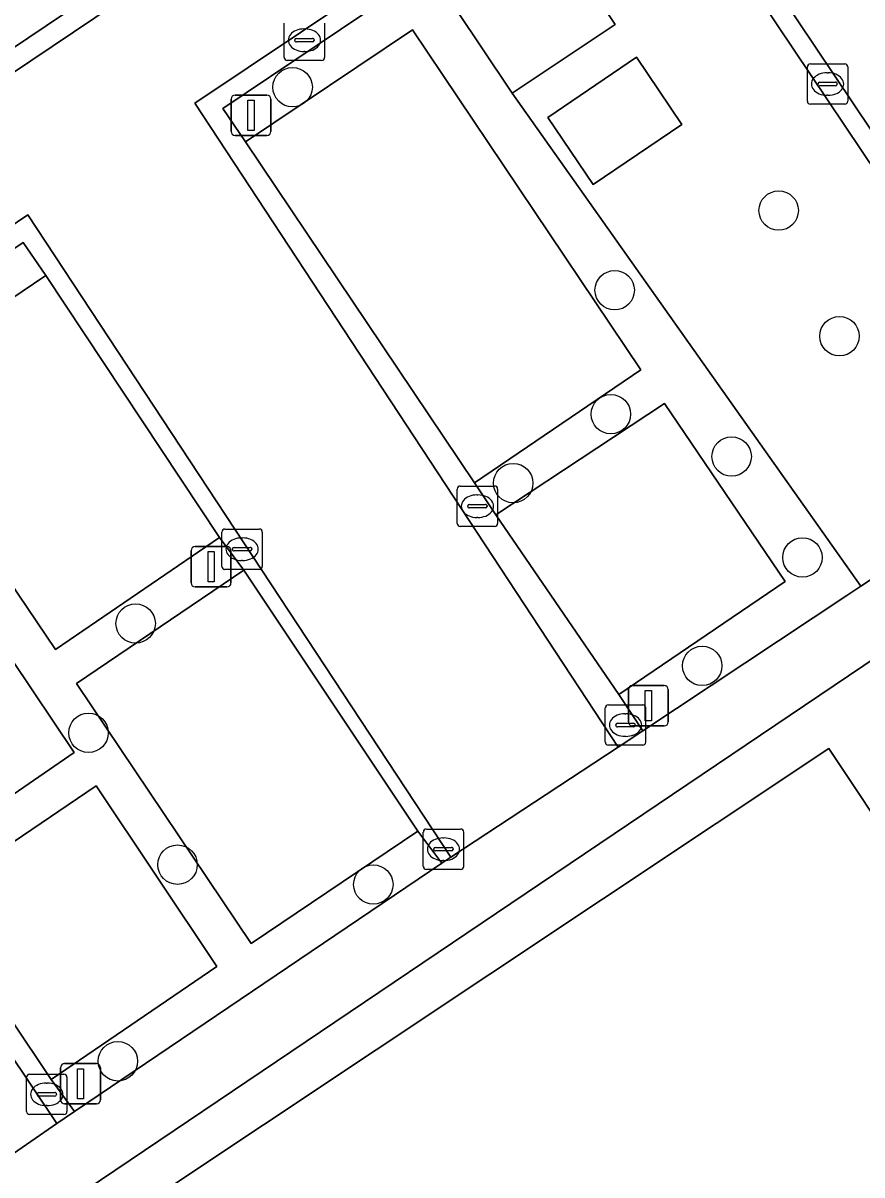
# Model space of a CAD drawing. Extents: x 158793 to 159888, y 384317 to 385256.
# Drawn here: x 159115.45 to 159136.27, y 384644.16 to 384672.74 of the extents above; entities that cross this region are included whole.
import ezdxf

# ---------------------------------------------------------------- set-up
doc = ezdxf.new("R2010")
doc.units = 0
for name, color, linetype in [('IMGEO_Berm_groen', 7, 'Continuous'), ('IMGEO_Boom', 7, 'Continuous'), ('IMGEO_Erf', 7, 'Continuous'), ('IMGEO_Groenvoorziening', 7, 'Continuous'), ('IMGEO_Kolk', 7, 'Continuous'), ('IMGEO_Lichtmast', 7, 'Continuous'), ('IMGEO_Pand', 7, 'Continuous'), ('IMGEO_Parkeervlak_open', 7, 'Continuous'), ('IMGEO_Rijbaan_lokaal_open', 7, 'Continuous'), ('IMGEO_Voetpad_open', 7, 'Continuous')]:
    doc.layers.add(name, color=color, linetype=linetype)

msp = doc.modelspace()

# ---------------------------------------------------------------- linework, layer by layer
at = {"layer": 'IMGEO_Berm_groen'}
for points in [[(159127.995, 384675.679), (159126.599, 384674.78), (159125.549, 384674.076), (159126.206, 384673.075), (159128.775, 384674.779), (159130.148, 384672.707), (159127.589, 384671.004), (159136.246, 384658.77), (159136.871, 384659.186), (159139.241, 384655.885)], [(159143.015, 384659.487), (159142.977, 384659.569), (159132.904, 384674.594)]]:
    msp.add_lwpolyline(points, dxfattribs=at)
msp.add_lwpolyline([(159129.607, 384668.737), (159128.479, 384670.401), (159130.682, 384671.893), (159131.807, 384670.224)], close=True, dxfattribs=at)
at = {"layer": 'IMGEO_Boom'}
for centre in [(159122.145, 384671.15), (159134.207, 384668.088), (159130.137, 384666.112), (159135.716, 384664.972), (159130.042, 384663.037), (159133.04, 384661.985), (159127.619, 384661.328), (159134.797, 384659.483), (159118.249, 384657.843), (159132.31, 384656.79), (159117.081, 384655.131), (159119.289, 384651.859), (159124.147, 384651.367), (159117.809, 384646.98)]:
    msp.add_circle(centre, 0.489, dxfattribs=at)
at = {"layer": 'IMGEO_Erf'}
msp.add_lwpolyline([(159118.838, 384624.921), (159110.182, 384637.924), (159135.451, 384654.745), (159139.092, 384649.275), (159139.909, 384649.828), (159141.021, 384650.58), (159140.693, 384651.069), (159138.492, 384654.363), (159137.276, 384656.161), (159136.677, 384657.042), (159107.897, 384637.647), (159125.656, 384610.969)], dxfattribs=at)
at = {"layer": 'IMGEO_Groenvoorziening'}
for points in [[(159131.37, 384663.302), (159134.369, 384658.886), (159130.239, 384656.078), (159130.835, 384655.176), (159135.895, 384658.537), (159136.246, 384658.77), (159127.589, 384671.004), (159127.54, 384671.077), (159126.206, 384673.075), (159125.549, 384674.076), (159125.095, 384673.771), (159120.411, 384670.625), (159120.976, 384669.793), (159125.12, 384672.575), (159130.785, 384664.135), (159126.66, 384661.331), (159127.184, 384660.536)], [(159120.93, 384659.167), (159120.327, 384659.978), (159116.258, 384657.194), (159111.875, 384663.683), (159116.016, 384666.475), (159115.455, 384667.3), (159106.342, 384661.154), (159106.872, 384660.324), (159111.048, 384663.099), (159116.72, 384654.645), (159112.598, 384651.807), (159113.143, 384651.018), (159117.273, 384653.813), (159120.263, 384649.331), (159116.153, 384646.532), (159116.728, 384645.734), (159125.846, 384651.898), (159125.255, 384652.689), (159121.114, 384649.907), (159116.78, 384656.351)]]:
    msp.add_lwpolyline(points, close=True, dxfattribs=at)
at = {"layer": 'IMGEO_Kolk'}
for p, q in [((159121.938, 384671.89), (159121.938, 384672.742)), ((159122.426, 384672.596), (159122.451, 384672.596)), ((159122.939, 384672.742), (159122.939, 384671.89)), ((159122.197, 384672.31), (159122.197, 384672.322)), ((159122.635, 384672.273), (159122.237, 384672.273)), ((159122.24, 384672.359), (159122.638, 384672.359)), ((159122.681, 384672.322), (159122.681, 384672.31)), ((159122.449, 384672.036), (159122.424, 384672.036)), ((159122.865, 384671.816), (159122.013, 384671.816)), ((159134.994, 384671.729), (159135.846, 384671.729)), ((159134.919, 384670.803), (159134.919, 384671.655)), ((159135.407, 384671.509), (159135.432, 384671.509)), ((159135.92, 384671.655), (159135.92, 384670.803)), ((159135.178, 384671.223), (159135.178, 384671.235)), ((159135.616, 384671.186), (159135.218, 384671.186)), ((159135.221, 384671.272), (159135.619, 384671.272)), ((159135.662, 384671.235), (159135.662, 384671.223)), ((159135.43, 384670.949), (159135.405, 384670.949)), ((159135.846, 384670.729), (159134.994, 384670.729)), ((159126.231, 384660.327), (159126.231, 384661.179)), ((159126.306, 384661.253), (159127.158, 384661.253)), ((159127.232, 384661.179), (159127.232, 384660.327)), ((159126.719, 384661.033), (159126.744, 384661.033)), ((159126.49, 384660.747), (159126.49, 384660.759)), ((159126.928, 384660.71), (159126.53, 384660.71)), ((159126.533, 384660.796), (159126.931, 384660.796)), ((159126.974, 384660.759), (159126.974, 384660.747)), ((159127.158, 384660.253), (159126.306, 384660.253)), ((159126.742, 384660.473), (159126.717, 384660.473)), ((159120.391, 384659.261), (159120.391, 384660.113)), ((159120.466, 384660.187), (159121.318, 384660.187)), ((159120.879, 384659.967), (159120.904, 384659.967)), ((159121.392, 384660.113), (159121.392, 384659.261)), ((159120.65, 384659.681), (159120.65, 384659.693)), ((159120.693, 384659.73), (159121.091, 384659.73)), ((159121.134, 384659.693), (159121.134, 384659.681)), ((159121.088, 384659.644), (159120.69, 384659.644)), ((159120.902, 384659.407), (159120.877, 384659.407)), ((159121.318, 384659.187), (159120.466, 384659.187)), ((159129.905, 384654.897), (159129.905, 384655.749)), ((159129.98, 384655.823), (159130.832, 384655.823)), ((159130.906, 384655.749), (159130.906, 384654.897)), ((159130.393, 384655.603), (159130.418, 384655.603)), ((159130.164, 384655.317), (159130.164, 384655.329)), ((159130.602, 384655.28), (159130.204, 384655.28)), ((159130.207, 384655.366), (159130.605, 384655.366)), ((159130.648, 384655.329), (159130.648, 384655.317)), ((159130.832, 384654.823), (159129.98, 384654.823)), ((159130.416, 384655.043), (159130.391, 384655.043)), ((159125.388, 384651.816), (159125.388, 384652.668)), ((159125.463, 384652.742), (159126.315, 384652.742)), ((159125.876, 384652.522), (159125.901, 384652.522)), ((159126.389, 384652.668), (159126.389, 384651.816)), ((159125.647, 384652.236), (159125.647, 384652.248)), ((159125.69, 384652.285), (159126.088, 384652.285)), ((159126.131, 384652.248), (159126.131, 384652.236)), ((159126.085, 384652.199), (159125.687, 384652.199)), ((159125.899, 384651.962), (159125.874, 384651.962)), ((159126.315, 384651.742), (159125.463, 384651.742)), ((159115.542, 384645.734), (159115.542, 384646.586)), ((159115.617, 384646.66), (159116.469, 384646.66)), ((159116.543, 384646.586), (159116.543, 384645.734)), ((159116.03, 384646.44), (159116.055, 384646.44)), ((159115.801, 384646.154), (159115.801, 384646.166)), ((159116.239, 384646.117), (159115.841, 384646.117)), ((159115.844, 384646.203), (159116.242, 384646.203)), ((159116.285, 384646.166), (159116.285, 384646.154)), ((159116.469, 384645.66), (159115.617, 384645.66)), ((159116.053, 384645.88), (159116.028, 384645.88))]:
    msp.add_line(p, q, dxfattribs=at)
for points in [[(159121.938, 384671.89), (159121.938, 384672.742)], [(159122.939, 384672.742), (159122.939, 384671.89)], [(159122.865, 384671.816), (159122.013, 384671.816)], [(159134.994, 384671.729), (159135.846, 384671.729)], [(159134.919, 384670.803), (159134.919, 384671.655)], [(159135.92, 384671.655), (159135.92, 384670.803)], [(159135.846, 384670.729), (159134.994, 384670.729)], [(159126.231, 384660.327), (159126.231, 384661.179)], [(159126.306, 384661.253), (159127.158, 384661.253)], [(159127.232, 384661.179), (159127.232, 384660.327)], [(159127.158, 384660.253), (159126.306, 384660.253)], [(159120.391, 384659.261), (159120.391, 384660.113)], [(159120.466, 384660.187), (159121.318, 384660.187)], [(159121.392, 384660.113), (159121.392, 384659.261)], [(159121.318, 384659.187), (159120.466, 384659.187)], [(159129.905, 384654.897), (159129.905, 384655.749)], [(159129.98, 384655.823), (159130.832, 384655.823)], [(159130.906, 384655.749), (159130.906, 384654.897)], [(159130.832, 384654.823), (159129.98, 384654.823)], [(159125.388, 384651.816), (159125.388, 384652.668)], [(159125.463, 384652.742), (159126.315, 384652.742)], [(159126.389, 384652.668), (159126.389, 384651.816)], [(159126.315, 384651.742), (159125.463, 384651.742)], [(159115.542, 384645.734), (159115.542, 384646.586)], [(159115.617, 384646.66), (159116.469, 384646.66)], [(159116.543, 384646.586), (159116.543, 384645.734)], [(159116.469, 384645.66), (159115.617, 384645.66)]]:
    msp.add_lwpolyline(points, dxfattribs=at)
for centre, radius, start, end in [((159122.237, 384672.319), 0.0403, 85.8775, 175.7526), ((159122.234, 384672.309), 0.0366, 178.938, 274.7102), ((159122.638, 384672.316), 0.043, 264.8664, 352.4533), ((159122.642, 384672.321), 0.0386, 1.7309, 96.639), ((159122.015, 384671.892), 0.0765, 181.552, 268.448), ((159122.015, 384671.892), 0.0765, 181.552, 268.448), ((159122.863, 384671.892), 0.0765, 271.552, 358.448), ((159122.863, 384671.892), 0.0765, 271.552, 358.448), ((159134.996, 384671.653), 0.0765, 91.552, 178.448), ((159134.996, 384671.653), 0.0765, 91.552, 178.448), ((159135.844, 384671.653), 0.0765, 1.552, 88.448), ((159135.844, 384671.653), 0.0765, 1.552, 88.448), ((159135.218, 384671.232), 0.0403, 85.8775, 175.7526), ((159135.215, 384671.222), 0.0366, 178.938, 274.7102), ((159135.619, 384671.229), 0.043, 264.8664, 352.4533), ((159135.623, 384671.234), 0.0386, 1.7309, 96.639), ((159134.996, 384670.805), 0.0765, 181.552, 268.448), ((159134.996, 384670.805), 0.0765, 181.552, 268.448), ((159135.844, 384670.805), 0.0765, 271.552, 358.448), ((159135.844, 384670.805), 0.0765, 271.552, 358.448), ((159126.308, 384661.177), 0.0765, 91.552, 178.448), ((159126.308, 384661.177), 0.0765, 91.552, 178.448), ((159127.156, 384661.177), 0.0765, 1.552, 88.448), ((159127.156, 384661.177), 0.0765, 1.552, 88.448), ((159126.53, 384660.756), 0.0403, 85.8775, 175.7526), ((159126.527, 384660.746), 0.0366, 178.938, 274.7102), ((159126.931, 384660.753), 0.043, 264.8664, 352.4533), ((159126.935, 384660.758), 0.0386, 1.7309, 96.639), ((159126.308, 384660.329), 0.0765, 181.552, 268.448), ((159126.308, 384660.329), 0.0765, 181.552, 268.448), ((159127.156, 384660.329), 0.0765, 271.552, 358.448), ((159127.156, 384660.329), 0.0765, 271.552, 358.448), ((159120.468, 384660.111), 0.0765, 91.552, 178.448), ((159120.468, 384660.111), 0.0765, 91.552, 178.448), ((159121.316, 384660.111), 0.0765, 1.552, 88.448), ((159121.316, 384660.111), 0.0765, 1.552, 88.448), ((159120.69, 384659.69), 0.0403, 85.8775, 175.7526), ((159120.687, 384659.68), 0.0366, 178.938, 274.7102), ((159121.091, 384659.687), 0.043, 264.8664, 352.4533), ((159121.095, 384659.692), 0.0386, 1.7309, 96.639), ((159120.468, 384659.263), 0.0765, 181.552, 268.448), ((159120.468, 384659.263), 0.0765, 181.552, 268.448), ((159121.316, 384659.263), 0.0765, 271.552, 358.448), ((159121.316, 384659.263), 0.0765, 271.552, 358.448), ((159129.982, 384655.747), 0.0765, 91.552, 178.448), ((159129.982, 384655.747), 0.0765, 91.552, 178.448), ((159130.83, 384655.747), 0.0765, 1.552, 88.448), ((159130.83, 384655.747), 0.0765, 1.552, 88.448), ((159130.204, 384655.326), 0.0403, 85.8775, 175.7526), ((159130.201, 384655.316), 0.0366, 178.938, 274.7102), ((159130.605, 384655.323), 0.043, 264.8664, 352.4533), ((159130.609, 384655.328), 0.0386, 1.7309, 96.639), ((159129.982, 384654.899), 0.0765, 181.552, 268.448), ((159129.982, 384654.899), 0.0765, 181.552, 268.448), ((159130.83, 384654.899), 0.0765, 271.552, 358.448), ((159130.83, 384654.899), 0.0765, 271.552, 358.448), ((159125.465, 384652.666), 0.0765, 91.552, 178.448), ((159125.465, 384652.666), 0.0765, 91.552, 178.448), ((159126.313, 384652.666), 0.0765, 1.552, 88.448), ((159126.313, 384652.666), 0.0765, 1.552, 88.448), ((159125.687, 384652.245), 0.0403, 85.8775, 175.7526), ((159125.684, 384652.235), 0.0366, 178.938, 274.7102), ((159126.088, 384652.242), 0.043, 264.8664, 352.4533), ((159126.092, 384652.247), 0.0386, 1.7309, 96.639), ((159125.465, 384651.818), 0.0765, 181.552, 268.448), ((159125.465, 384651.818), 0.0765, 181.552, 268.448), ((159126.313, 384651.818), 0.0765, 271.552, 358.448), ((159126.313, 384651.818), 0.0765, 271.552, 358.448), ((159115.619, 384646.584), 0.0765, 91.552, 178.448), ((159115.619, 384646.584), 0.0765, 91.552, 178.448), ((159116.467, 384646.584), 0.0765, 1.552, 88.448), ((159116.467, 384646.584), 0.0765, 1.552, 88.448), ((159115.841, 384646.163), 0.0403, 85.8775, 175.7526), ((159115.838, 384646.153), 0.0366, 178.938, 274.7102), ((159116.242, 384646.16), 0.043, 264.8664, 352.4533), ((159116.246, 384646.165), 0.0386, 1.7309, 96.639), ((159115.619, 384645.736), 0.0765, 181.552, 268.448), ((159115.619, 384645.736), 0.0765, 181.552, 268.448), ((159116.467, 384645.736), 0.0765, 271.552, 358.448), ((159116.467, 384645.736), 0.0765, 271.552, 358.448)]:
    msp.add_arc(centre, radius, start, end, dxfattribs=at)
for centre, major_axis, ratio, start_param, end_param in [((159122.425, 384672.316), (-0.387, 0.002), 0.722429, 4.712389, 7.853982), ((159122.45, 384672.316), (-0.39, 0.002), 0.717154, 1.570796, 4.712389), ((159135.406, 384671.229), (-0.387, 0.002), 0.722429, 4.712389, 7.853982), ((159135.431, 384671.229), (-0.39, 0.002), 0.717154, 1.570796, 4.712389), ((159126.718, 384660.753), (-0.387, 0.002), 0.722429, 4.712389, 7.853982), ((159126.743, 384660.753), (-0.39, 0.002), 0.717154, 1.570796, 4.712389), ((159120.878, 384659.687), (-0.387, 0.002), 0.722429, 4.712389, 7.853982), ((159120.903, 384659.687), (-0.39, 0.002), 0.717154, 1.570796, 4.712389), ((159130.392, 384655.323), (-0.387, 0.002), 0.722429, 4.712389, 7.853982), ((159130.417, 384655.323), (-0.39, 0.002), 0.717154, 1.570796, 4.712389), ((159125.875, 384652.242), (-0.387, 0.002), 0.722429, 4.712389, 7.853982), ((159125.9, 384652.242), (-0.39, 0.002), 0.717154, 1.570796, 4.712389), ((159116.029, 384646.16), (-0.387, 0.002), 0.722429, 4.712389, 7.853982), ((159116.054, 384646.16), (-0.39, 0.002), 0.717154, 1.570796, 4.712389)]:
    msp.add_ellipse(centre, major_axis=major_axis, ratio=ratio, start_param=start_param, end_param=end_param, dxfattribs=at)
at = {"layer": 'IMGEO_Lichtmast'}
for p, q in [((159120.617, 384670.054), (159120.617, 384670.854)), ((159120.617, 384670.854), (159120.617, 384670.054)), ((159120.717, 384670.954), (159121.507, 384670.954)), ((159121.507, 384670.954), (159120.717, 384670.954)), ((159121.607, 384670.854), (159121.607, 384670.054)), ((159121.607, 384670.054), (159121.607, 384670.854)), ((159121.507, 384669.954), (159120.717, 384669.954)), ((159120.717, 384669.954), (159121.507, 384669.954)), ((159119.725, 384659.752), (159120.515, 384659.752)), ((159120.515, 384659.752), (159119.725, 384659.752)), ((159119.625, 384658.852), (159119.625, 384659.652)), ((159119.625, 384659.652), (159119.625, 384658.852)), ((159120.615, 384659.652), (159120.615, 384658.852)), ((159120.615, 384658.852), (159120.615, 384659.652)), ((159120.515, 384658.752), (159119.725, 384658.752)), ((159119.725, 384658.752), (159120.515, 384658.752)), ((159130.577, 384656.302), (159131.367, 384656.302)), ((159131.367, 384656.302), (159130.577, 384656.302)), ((159130.477, 384655.402), (159130.477, 384656.202)), ((159130.477, 384656.202), (159130.477, 384655.402)), ((159131.467, 384656.202), (159131.467, 384655.402)), ((159131.467, 384655.402), (159131.467, 384656.202)), ((159131.367, 384655.302), (159130.577, 384655.302)), ((159130.577, 384655.302), (159131.367, 384655.302)), ((159116.386, 384646.022), (159116.386, 384646.822)), ((159116.386, 384646.822), (159116.386, 384646.022)), ((159116.486, 384646.922), (159117.276, 384646.922)), ((159117.276, 384646.922), (159116.486, 384646.922)), ((159117.376, 384646.822), (159117.376, 384646.022)), ((159117.376, 384646.022), (159117.376, 384646.822)), ((159117.276, 384645.922), (159116.486, 384645.922)), ((159116.486, 384645.922), (159117.276, 384645.922))]:
    msp.add_line(p, q, dxfattribs=at)
for points in [[(159121.037, 384670.829), (159121.187, 384670.829), (159121.187, 384670.079), (159121.037, 384670.079), (159121.037, 384670.829)], [(159120.045, 384659.627), (159120.195, 384659.627), (159120.195, 384658.877), (159120.045, 384658.877), (159120.045, 384659.627)], [(159130.897, 384656.177), (159131.047, 384656.177), (159131.047, 384655.427), (159130.897, 384655.427), (159130.897, 384656.177)], [(159116.806, 384646.797), (159116.956, 384646.797), (159116.956, 384646.047), (159116.806, 384646.047), (159116.806, 384646.797)]]:
    msp.add_lwpolyline(points, dxfattribs=at)
for centre, start, end in [((159120.717, 384670.854), 90, 180), ((159120.717, 384670.854), 90, 180), ((159121.507, 384670.854), 0, 90), ((159121.507, 384670.854), 360, 90), ((159120.717, 384670.054), 180, 270), ((159120.717, 384670.054), 180, 270), ((159121.507, 384670.054), 270, 0), ((159121.507, 384670.054), 270, 0), ((159119.725, 384659.652), 90, 180), ((159119.725, 384659.652), 90, 180), ((159120.515, 384659.652), 0, 90), ((159120.515, 384659.652), 360, 90), ((159119.725, 384658.852), 180, 270), ((159119.725, 384658.852), 180, 270), ((159120.515, 384658.852), 270, 0), ((159120.515, 384658.852), 270, 0), ((159130.577, 384656.202), 90, 180), ((159130.577, 384656.202), 90, 180), ((159131.367, 384656.202), 0, 90), ((159131.367, 384656.202), 360, 90), ((159130.577, 384655.402), 180, 270), ((159130.577, 384655.402), 180, 270), ((159131.367, 384655.402), 270, 0), ((159131.367, 384655.402), 270, 0), ((159116.486, 384646.822), 90, 180), ((159116.486, 384646.822), 90, 180), ((159117.276, 384646.822), 0, 90), ((159117.276, 384646.822), 360, 90), ((159116.486, 384646.022), 180, 270), ((159116.486, 384646.022), 180, 270), ((159117.276, 384646.022), 270, 0), ((159117.276, 384646.022), 270, 0)]:
    msp.add_arc(centre, 0.1, start, end, dxfattribs=at)
at = {"layer": 'IMGEO_Pand'}
for points in [[(159128.775, 384674.779), (159126.206, 384673.075), (159127.54, 384671.077), (159127.589, 384671.004), (159130.148, 384672.707)], [(159130.682, 384671.893), (159128.479, 384670.401), (159129.607, 384668.737), (159131.807, 384670.224)], [(159144.107, 384641.742), (159140.454, 384647.229), (159139.092, 384649.275), (159135.451, 384654.745), (159110.182, 384637.924), (159118.838, 384624.921)]]:
    msp.add_lwpolyline(points, close=True, dxfattribs=at)
at = {"layer": 'IMGEO_Parkeervlak_open'}
for points in [[(159120.976, 384669.793), (159126.66, 384661.331), (159130.785, 384664.135), (159125.12, 384672.575)], [(159116.016, 384666.475), (159111.875, 384663.683), (159116.258, 384657.194), (159120.327, 384659.978)], [(159106.872, 384660.324), (159112.598, 384651.807), (159116.72, 384654.645), (159111.048, 384663.099)], [(159127.184, 384660.536), (159130.239, 384656.078), (159134.369, 384658.886), (159131.37, 384663.302)], [(159120.93, 384659.167), (159116.78, 384656.351), (159121.114, 384649.907), (159125.255, 384652.689)], [(159113.143, 384651.018), (159116.153, 384646.532), (159120.263, 384649.331), (159117.273, 384653.813)]]:
    msp.add_lwpolyline(points, close=True, dxfattribs=at)
at = {"layer": 'IMGEO_Rijbaan_lokaal_open'}
for points in [[(159124.276, 384678.229), (159083.889, 384651.05), (159084.148, 384650.648), (159124.574, 384677.811)], [(159124.574, 384677.811), (159084.148, 384650.648), (159083.889, 384651.05), (159124.276, 384678.229)], [(159115.57, 384667.981), (159126.067, 384652.043), (159130.227, 384654.776), (159119.718, 384670.754), (159126.339, 384675.184), (159127.743, 384676.087)], [(159127.743, 384676.087), (159126.339, 384675.184), (159119.718, 384670.754), (159130.227, 384654.776), (159130.835, 384655.176), (159130.239, 384656.078), (159127.184, 384660.536), (159126.66, 384661.331), (159120.976, 384669.793), (159120.411, 384670.625), (159125.095, 384673.771), (159125.549, 384674.076), (159126.599, 384674.78), (159127.995, 384675.679)], [(159169.474, 384620.932), (159143.376, 384659.836), (159133.301, 384674.864)], [(159133.301, 384674.864), (159143.376, 384659.836), (159169.474, 384620.932)], [(159132.904, 384674.594), (159142.977, 384659.569), (159151.786, 384646.421), (159151.816, 384646.386), (159153.659, 384643.618), (159153.675, 384643.594), (159162.493, 384630.457), (159163.415, 384629.083), (159169.136, 384620.552)], [(159061.214, 384624.822), (159066.125, 384628.106), (159067.304, 384628.917), (159069.385, 384630.332), (159070.296, 384630.934), (159072.658, 384627.446), (159079.875, 384632.241), (159081.526, 384633.338), (159081.883, 384633.575), (159091.339, 384639.907), (159086.741, 384646.77), (159086.296, 384647.672), (159086.028, 384648.086), (159101.495, 384658.503), (159112.174, 384642.595), (159116.293, 384645.434), (159105.668, 384661.285), (159115.57, 384667.981)]]:
    msp.add_lwpolyline(points, dxfattribs=at)
msp.add_lwpolyline([(159106.872, 384660.324), (159106.342, 384661.154), (159115.455, 384667.3), (159116.016, 384666.475), (159120.327, 384659.978), (159120.93, 384659.167), (159125.255, 384652.689), (159125.846, 384651.898), (159126.067, 384652.043), (159115.57, 384667.981), (159105.668, 384661.285), (159116.293, 384645.434), (159116.728, 384645.734), (159116.153, 384646.532), (159113.143, 384651.018), (159112.598, 384651.807)], close=True, dxfattribs=at)
at = {"layer": 'IMGEO_Voetpad_open'}
msp.add_lwpolyline([(159146.994, 384644.33), (159139.241, 384655.885), (159136.871, 384659.186), (159136.246, 384658.77), (159135.895, 384658.537), (159130.835, 384655.176), (159130.227, 384654.776), (159126.067, 384652.043), (159125.846, 384651.898), (159116.728, 384645.734), (159116.293, 384645.434), (159112.174, 384642.595), (159111.78, 384642.323), (159106.798, 384638.971), (159096.373, 384654.502), (159094.647, 384653.405), (159095.283, 384652.499), (159098.017, 384648.608), (159104.422, 384639.047), (159106.149, 384636.469), (159107.897, 384637.647), (159136.677, 384657.042)], dxfattribs=at)

doc.saveas('drawing.dxf')
